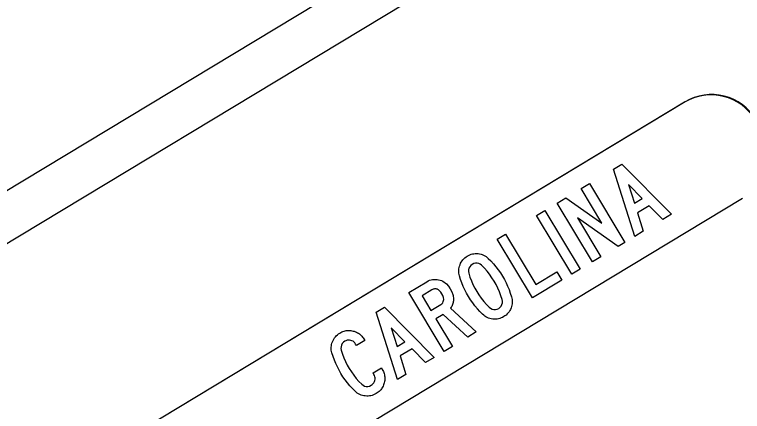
# Model space of a CAD drawing. Extents: x 1581789 to 1622364, y 1043167 to 1103486.
# Drawn here: x 1614226.3 to 1614236.9, y 1085626.01 to 1085631.78 of the extents above; entities that cross this region are included whole.
import ezdxf

# ---------------------------------------------------------------- set-up
doc = ezdxf.new("R2010")
doc.units = 0
doc.layers.add('RD_PD_PatLn2', color=7, linetype='Continuous')

msp = doc.modelspace()

# ---------------------------------------------------------------- linework, layer by layer
at = {"layer": 'RD_PD_PatLn2'}
for p, q in [((1614236.057, 1085630.505), (1614220.221, 1085620.961)), ((1614236.065, 1085630.51), (1614220.229, 1085620.966))]:
    msp.add_line(p, q, dxfattribs=at)
for points in [[(1614216.677, 1085623.495), (1614288.05, 1085666.511), (1614288.394, 1085665.94), (1614217.021, 1085622.924), (1614216.677, 1085623.495), (1614216.677, 1085623.495)], [(1614235.865, 1085628.876), (1614235.741, 1085628.801), (1614235.543, 1085629.001), (1614235.37, 1085628.897), (1614235.455, 1085628.629), (1614235.33, 1085628.554), (1614235.022, 1085629.534), (1614235.143, 1085629.607), (1614235.865, 1085628.876), (1614235.865, 1085628.876)], [(1614235.185, 1085628.466), (1614235.09, 1085628.409), (1614234.497, 1085628.823), (1614234.838, 1085628.257), (1614234.717, 1085628.184), (1614234.202, 1085629.039), (1614234.325, 1085629.114), (1614234.851, 1085628.748), (1614234.549, 1085629.249), (1614234.67, 1085629.322), (1614235.185, 1085628.466), (1614235.185, 1085628.466)], [(1614235.441, 1085629.104), (1614235.24, 1085629.307), (1614235.327, 1085629.036), (1614235.441, 1085629.104), (1614235.441, 1085629.104)], [(1614221.065, 1085619.561), (1614226.91, 1085623.088), (1614226.874, 1085623.121), (1614226.648, 1085623.047), (1614226.536, 1085623.124), (1614226.429, 1085623.106), (1614226.274, 1085623.131), (1614226.079, 1085623.332), (1614226.164, 1085623.934), (1614226.613, 1085624.484), (1614226.629, 1085624.591), (1614228.085, 1085625.398), (1614228.599, 1085625.199), (1614229.475, 1085625.706), (1614229.894, 1085625.592), (1614230.716, 1085625.381), (1614236.899, 1085629.108)], [(1614234.535, 1085628.075), (1614234.416, 1085628.002), (1614233.9, 1085628.858), (1614234.02, 1085628.93), (1614234.535, 1085628.075), (1614234.535, 1085628.075)], [(1614234.271, 1085627.916), (1614233.843, 1085627.658), (1614233.328, 1085628.513), (1614233.449, 1085628.586), (1614233.892, 1085627.852), (1614234.198, 1085628.037), (1614234.271, 1085627.916), (1614234.271, 1085627.916)], [(1614233.404, 1085627.976), (1614233.432, 1085627.928), (1614233.457, 1085627.88), (1614233.48, 1085627.83), (1614233.5, 1085627.779), (1614233.519, 1085627.728), (1614233.535, 1085627.675), (1614233.541, 1085627.654), (1614233.544, 1085627.634), (1614233.546, 1085627.613), (1614233.546, 1085627.593), (1614233.544, 1085627.573), (1614233.541, 1085627.552), (1614233.536, 1085627.532), (1614233.529, 1085627.512), (1614233.521, 1085627.492), (1614233.511, 1085627.474), (1614233.5, 1085627.456), (1614233.487, 1085627.44), (1614233.473, 1085627.425), (1614233.458, 1085627.41), (1614233.441, 1085627.397), (1614233.423, 1085627.386), (1614233.404, 1085627.375), (1614233.385, 1085627.367), (1614233.366, 1085627.36), (1614233.346, 1085627.355), (1614233.325, 1085627.351), (1614233.305, 1085627.349), (1614233.284, 1085627.349), (1614233.262, 1085627.351), (1614233.241, 1085627.354), (1614233.221, 1085627.359), (1614233.201, 1085627.366), (1614233.183, 1085627.374), (1614233.164, 1085627.383), (1614233.147, 1085627.394), (1614233.131, 1085627.406), (1614233.115, 1085627.42), (1614233.076, 1085627.46), (1614233.039, 1085627.5), (1614233.004, 1085627.543), (1614232.971, 1085627.586), (1614232.939, 1085627.631), (1614232.91, 1085627.678), (1614232.882, 1085627.726), (1614232.857, 1085627.775), (1614232.834, 1085627.825), (1614232.813, 1085627.876), (1614232.794, 1085627.928), (1614232.778, 1085627.98), (1614232.773, 1085628.001), (1614232.77, 1085628.021), (1614232.768, 1085628.042), (1614232.768, 1085628.062), (1614232.77, 1085628.082), (1614232.774, 1085628.102), (1614232.779, 1085628.122), (1614232.786, 1085628.142), (1614232.795, 1085628.162), (1614232.804, 1085628.18), (1614232.816, 1085628.197), (1614232.828, 1085628.214), (1614232.842, 1085628.229), (1614232.857, 1085628.243), (1614232.874, 1085628.255), (1614232.892, 1085628.267), (1614232.911, 1085628.278), (1614232.929, 1085628.286), (1614232.949, 1085628.293), (1614232.969, 1085628.298), (1614232.989, 1085628.302), (1614233.009, 1085628.304), (1614233.03, 1085628.304), (1614233.051, 1085628.303), (1614233.072, 1085628.3), (1614233.092, 1085628.295), (1614233.111, 1085628.289), (1614233.13, 1085628.281), (1614233.148, 1085628.272), (1614233.165, 1085628.261), (1614233.182, 1085628.248), (1614233.197, 1085628.234), (1614233.236, 1085628.196), (1614233.273, 1085628.155), (1614233.309, 1085628.113), (1614233.342, 1085628.069), (1614233.374, 1085628.023), (1614233.404, 1085627.976), (1614233.404, 1085627.976)], [(1614233.283, 1085627.903), (1614233.251, 1085627.953), (1614233.217, 1085628.002), (1614233.18, 1085628.048), (1614233.141, 1085628.091), (1614233.1, 1085628.133), (1614233.081, 1085628.148), (1614233.06, 1085628.158), (1614233.035, 1085628.163), (1614233.01, 1085628.163), (1614232.987, 1085628.158), (1614232.964, 1085628.147), (1614232.944, 1085628.132), (1614232.928, 1085628.113), (1614232.917, 1085628.092), (1614232.91, 1085628.068), (1614232.909, 1085628.043), (1614232.913, 1085628.019), (1614232.931, 1085627.963), (1614232.952, 1085627.908), (1614232.975, 1085627.855), (1614233.002, 1085627.802), (1614233.031, 1085627.751), (1614233.062, 1085627.702), (1614233.096, 1085627.654), (1614233.132, 1085627.608), (1614233.171, 1085627.565), (1614233.213, 1085627.523), (1614233.232, 1085627.508), (1614233.254, 1085627.497), (1614233.278, 1085627.491), (1614233.303, 1085627.491), (1614233.327, 1085627.496), (1614233.35, 1085627.507), (1614233.37, 1085627.522), (1614233.386, 1085627.54), (1614233.397, 1085627.562), (1614233.404, 1085627.586), (1614233.405, 1085627.61), (1614233.401, 1085627.635), (1614233.383, 1085627.691), (1614233.362, 1085627.746), (1614233.338, 1085627.799), (1614233.312, 1085627.852), (1614233.283, 1085627.903), (1614233.283, 1085627.903)], [(1614233.022, 1085627.163), (1614232.898, 1085627.088), (1614232.54, 1085627.419), (1614232.434, 1085627.354), (1614232.675, 1085626.954), (1614232.554, 1085626.881), (1614232.039, 1085627.736), (1614232.303, 1085627.895), (1614232.323, 1085627.906), (1614232.344, 1085627.915), (1614232.365, 1085627.922), (1614232.386, 1085627.926), (1614232.407, 1085627.929), (1614232.429, 1085627.929), (1614232.452, 1085627.927), (1614232.474, 1085627.924), (1614232.496, 1085627.918), (1614232.516, 1085627.911), (1614232.535, 1085627.901), (1614232.553, 1085627.89), (1614232.57, 1085627.877), (1614232.587, 1085627.862), (1614232.618, 1085627.828), (1614232.644, 1085627.791), (1614232.665, 1085627.749), (1614232.681, 1085627.707), (1614232.685, 1085627.692), (1614232.688, 1085627.677), (1614232.69, 1085627.662), (1614232.691, 1085627.647), (1614232.691, 1085627.633), (1614232.69, 1085627.618), (1614232.688, 1085627.604), (1614232.685, 1085627.59), (1614232.682, 1085627.576), (1614232.677, 1085627.563), (1614232.671, 1085627.549), (1614232.665, 1085627.536), (1614232.657, 1085627.522), (1614232.649, 1085627.509), (1614233.022, 1085627.163), (1614233.022, 1085627.163)], [(1614232.361, 1085627.474), (1614232.505, 1085627.561), (1614232.521, 1085627.573), (1614232.534, 1085627.589), (1614232.543, 1085627.607), (1614232.55, 1085627.637), (1614232.546, 1085627.667), (1614232.536, 1085627.693), (1614232.523, 1085627.718), (1614232.507, 1085627.741), (1614232.489, 1085627.762), (1614232.481, 1085627.769), (1614232.473, 1085627.775), (1614232.465, 1085627.78), (1614232.456, 1085627.784), (1614232.448, 1085627.787), (1614232.439, 1085627.789), (1614232.431, 1085627.79), (1614232.422, 1085627.79), (1614232.413, 1085627.789), (1614232.404, 1085627.787), (1614232.395, 1085627.784), (1614232.386, 1085627.78), (1614232.376, 1085627.774), (1614232.233, 1085627.688), (1614232.361, 1085627.474), (1614232.361, 1085627.474)], [(1614232.409, 1085626.793), (1614232.285, 1085626.718), (1614232.087, 1085626.918), (1614231.915, 1085626.814), (1614231.999, 1085626.546), (1614231.875, 1085626.471), (1614231.566, 1085627.451), (1614231.687, 1085627.524), (1614232.409, 1085626.793), (1614232.409, 1085626.793)], [(1614231.985, 1085627.022), (1614231.785, 1085627.224), (1614231.871, 1085626.953), (1614231.985, 1085627.022), (1614231.985, 1085627.022)], [(1614231.641, 1085626.64), (1614231.654, 1085626.618), (1614231.662, 1085626.603), (1614231.67, 1085626.588), (1614231.676, 1085626.572), (1614231.681, 1085626.557), (1614231.685, 1085626.541), (1614231.688, 1085626.525), (1614231.69, 1085626.509), (1614231.691, 1085626.492), (1614231.691, 1085626.476), (1614231.689, 1085626.459), (1614231.686, 1085626.442), (1614231.683, 1085626.425), (1614231.678, 1085626.408), (1614231.673, 1085626.392), (1614231.666, 1085626.376), (1614231.659, 1085626.361), (1614231.65, 1085626.347), (1614231.641, 1085626.334), (1614231.631, 1085626.321), (1614231.62, 1085626.309), (1614231.608, 1085626.297), (1614231.595, 1085626.286), (1614231.581, 1085626.276), (1614231.566, 1085626.266), (1614231.547, 1085626.256), (1614231.528, 1085626.247), (1614231.509, 1085626.24), (1614231.489, 1085626.235), (1614231.468, 1085626.232), (1614231.448, 1085626.23), (1614231.427, 1085626.23), (1614231.406, 1085626.232), (1614231.384, 1085626.235), (1614231.364, 1085626.239), (1614231.345, 1085626.246), (1614231.325, 1085626.254), (1614231.307, 1085626.263), (1614231.29, 1085626.274), (1614231.273, 1085626.287), (1614231.257, 1085626.301), (1614231.219, 1085626.339), (1614231.182, 1085626.38), (1614231.147, 1085626.422), (1614231.113, 1085626.466), (1614231.082, 1085626.511), (1614231.052, 1085626.558), (1614231.025, 1085626.605), (1614231, 1085626.654), (1614230.977, 1085626.703), (1614230.956, 1085626.753), (1614230.937, 1085626.805), (1614230.92, 1085626.858), (1614230.915, 1085626.878), (1614230.912, 1085626.899), (1614230.911, 1085626.919), (1614230.911, 1085626.94), (1614230.913, 1085626.96), (1614230.916, 1085626.981), (1614230.921, 1085627.001), (1614230.928, 1085627.022), (1614230.937, 1085627.041), (1614230.947, 1085627.06), (1614230.958, 1085627.077), (1614230.971, 1085627.094), (1614230.984, 1085627.109), (1614231, 1085627.123), (1614231.017, 1085627.136), (1614231.035, 1085627.148), (1614231.05, 1085627.157), (1614231.066, 1085627.164), (1614231.081, 1085627.17), (1614231.097, 1085627.176), (1614231.113, 1085627.18), (1614231.129, 1085627.183), (1614231.145, 1085627.185), (1614231.162, 1085627.186), (1614231.178, 1085627.185), (1614231.195, 1085627.184), (1614231.212, 1085627.181), (1614231.229, 1085627.177), (1614231.246, 1085627.173), (1614231.262, 1085627.167), (1614231.278, 1085627.161), (1614231.292, 1085627.153), (1614231.307, 1085627.145), (1614231.32, 1085627.136), (1614231.333, 1085627.125), (1614231.345, 1085627.114), (1614231.356, 1085627.102), (1614231.367, 1085627.089), (1614231.378, 1085627.076), (1614231.387, 1085627.061), (1614231.4, 1085627.04), (1614231.279, 1085626.967), (1614231.266, 1085626.988), (1614231.255, 1085627.003), (1614231.243, 1085627.016), (1614231.228, 1085627.027)], [(1614231.228, 1085627.027), (1614231.212, 1085627.035), (1614231.195, 1085627.041), (1614231.176, 1085627.044), (1614231.158, 1085627.045), (1614231.141, 1085627.042), (1614231.123, 1085627.036), (1614231.107, 1085627.028), (1614231.087, 1085627.013), (1614231.071, 1085626.994), (1614231.059, 1085626.971), (1614231.053, 1085626.947), (1614231.052, 1085626.922), (1614231.056, 1085626.898), (1614231.074, 1085626.842), (1614231.094, 1085626.788), (1614231.118, 1085626.734), (1614231.144, 1085626.682), (1614231.173, 1085626.631), (1614231.205, 1085626.581), (1614231.239, 1085626.534), (1614231.275, 1085626.488), (1614231.314, 1085626.444), (1614231.355, 1085626.403), (1614231.374, 1085626.388), (1614231.396, 1085626.377), (1614231.421, 1085626.372), (1614231.446, 1085626.372), (1614231.47, 1085626.377), (1614231.493, 1085626.387), (1614231.508, 1085626.398), (1614231.521, 1085626.411), (1614231.532, 1085626.425), (1614231.54, 1085626.441), (1614231.546, 1085626.459), (1614231.549, 1085626.477), (1614231.549, 1085626.495), (1614231.546, 1085626.512), (1614231.541, 1085626.529), (1614231.532, 1085626.546), (1614231.52, 1085626.567), (1614231.641, 1085626.64), (1614231.641, 1085626.64)]]:
    msp.add_lwpolyline(points, dxfattribs=at)
for centre in [(1614236.444, 1085629.863), (1614236.452, 1085629.868)]:
    msp.add_arc(centre, 0.75, 31.0768, 121.077, dxfattribs=at)

doc.saveas('drawing.dxf')
